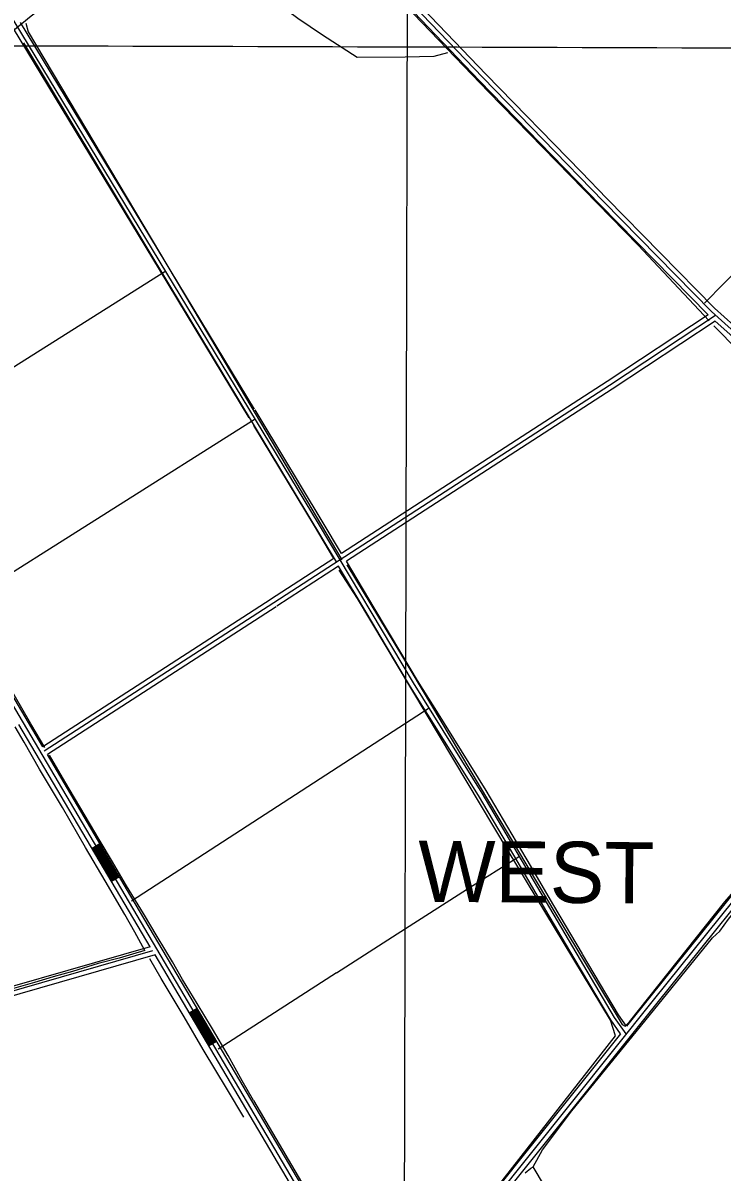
# Model space of a CAD drawing. Extents: x 3161665 to 3199565, y 885729 to 911164.
# Drawn here: x 3190776 to 3193063, y 899568 to 903325 of the extents above; entities that cross this region are included whole.
import ezdxf

# ---------------------------------------------------------------- set-up
doc = ezdxf.new("R2010")
doc.units = 0
for name, color, linetype in [('V-GRID-MAJR', 7, 'Continuous'), ('V-ROAD-CNTR', 7, 'Continuous'), ('V-TOPO-GNAM-IDEN', 7, 'Continuous'), ('V-TOPO-SHOR', 7, 'Continuous')]:
    doc.layers.add(name, color=color, linetype=linetype)

msp = doc.modelspace()

# ---------------------------------------------------------------- linework, layer by layer
at = {"layer": 'V-GRID-MAJR'}
for points in [[(3192003.725, 891123.28), (3192018.711, 897184.122), (3192033.702, 903246.909), (3192048.693, 909309.741), (3192048.698, 909311.64)], [(3165916.244, 903320.984), (3171139.73, 903304.649), (3176363.22, 903289.0750000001), (3181586.7120000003, 903274.26), (3186810.2060000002, 903260.204), (3192033.702, 903246.909), (3197257.2, 903234.373), (3197257.201, 903234.373)]]:
    msp.add_spline(points, degree=3, dxfattribs=at)
at = {"layer": 'V-ROAD-CNTR'}
for p, q in [((3191001.9219592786, 900626.172719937), (3191027.750907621, 900641.4326894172)), ((3191065.5048321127, 900518.5529351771), (3191091.3337804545, 900533.8129046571)), ((3191319.835323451, 900088.0717961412), (3191345.664271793, 900103.3317656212)), ((3191383.417196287, 899980.4510113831), (3191409.2461446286, 899995.7109808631))]:
    msp.add_line(p, q, dxfattribs=at)
for points in [[(3193136.427690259, 902284.703402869), (3193028.538906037, 902381.4832093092), (3192675.297612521, 902740.6674909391), (3192280.886401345, 903146.5026792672), (3191969.064024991, 903471.7050288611), (3191653.387656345, 903798.2553757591), (3191448.8400654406, 904013.4159454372)], [(3192585.6647917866, 902811.3743495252), (3192270.094422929, 903136.084700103), (3191958.258046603, 903461.301049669), (3191864.4462342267, 903558.3448555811)], [(3192601.805759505, 902837.8112966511), (3192291.6783797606, 903156.920658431), (3191979.870003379, 903482.1090080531), (3191890.720181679, 903574.3288236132)], [(3191742.464478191, 901688.5605951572), (3190703.387556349, 903404.2131638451)], [(3191241.5224800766, 902544.6378829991), (3190768.348511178, 903325.9097210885)], [(3191222.3765183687, 902518.3389355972), (3190744.7847832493, 903306.9059227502)], [(3191739.678483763, 899406.931158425), (3190519.1399248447, 901472.8210266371), (3189736.850489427, 902801.7293688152), (3189721.816519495, 902815.3363416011), (3189706.832549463, 902826.8053186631), (3189691.2615806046, 902836.5002992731), (3189663.732635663, 902846.6692789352), (3189640.9896811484, 902851.1652699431), (3189621.3457204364, 902852.2122678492)], [(3193037.842887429, 902393.4141854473), (3192686.023591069, 902751.1534699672), (3192601.805759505, 902837.8112966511)], [(3193017.9589271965, 902370.8502305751), (3192664.5716339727, 902730.1815119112), (3192585.6647917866, 902811.3743495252)], [(3191261.2714405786, 902512.029948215), (3191241.5224800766, 902544.6378829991)], [(3191242.840477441, 902513.5049452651), (3190286.742389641, 901911.0491501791)], [(3191515.718931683, 902033.9929042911), (3191222.3765183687, 902518.3389355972)], [(3191533.828895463, 902062.0008482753), (3191261.2714405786, 902512.029948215)], [(3193133.594695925, 902307.395357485), (3193038.904885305, 902392.3351876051), (3193037.842887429, 902393.4141854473)], [(3193041.520880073, 902369.8382325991), (3193041.431880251, 902368.3732355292), (3192695.371572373, 902139.8906924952), (3192083.597795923, 901743.9034844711), (3191596.287770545, 901428.6271150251)], [(3193017.9589271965, 902370.8502305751), (3192687.163588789, 902152.4456673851), (3192075.4488122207, 901756.496459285), (3191818.587325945, 901590.3147916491)], [(3193041.0268810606, 902350.1302720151), (3192703.579555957, 902127.3357176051), (3192091.746779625, 901731.3105096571), (3191833.974295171, 901564.5388432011)], [(3193127.489708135, 902272.570427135), (3193041.0268810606, 902350.1302720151)], [(3194416.430130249, 902088.035796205), (3194395.813171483, 902064.0138442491), (3194094.432774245, 901690.5445911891), (3193670.406622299, 901164.4136434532), (3192837.941287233, 900129.2457137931), (3192041.401880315, 899133.691704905), (3191996.045971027, 899068.1148360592), (3191962.8320374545, 899020.3219316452)], [(3191555.1478528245, 902026.8019186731), (3191535.124892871, 902059.8618525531)], [(3191536.178890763, 902029.1649139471), (3190567.9548272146, 901418.5071352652)], [(3191729.634503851, 901680.7896106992), (3191531.261900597, 902008.3289556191)], [(3191755.294452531, 901696.3315796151), (3191555.1478528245, 902026.8019186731)], [(3191793.3823763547, 901574.006824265), (3191729.585503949, 901680.8716105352)], [(3192749.890463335, 900019.1959338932), (3192711.8275394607, 900073.3628255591), (3192500.061962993, 900431.570109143), (3192278.893405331, 900806.950358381), (3192053.8188554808, 901167.0206382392), (3191742.464478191, 901688.5605951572)], [(3191818.587325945, 901590.3127916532), (3191755.3434524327, 901696.2495797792)], [(3191793.383376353, 901574.0078242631), (3191585.6717917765, 901439.6240930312)], [(3191808.770345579, 901548.2318758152), (3191606.9037493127, 901417.6301370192)], [(3191898.318166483, 901398.2331758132), (3191808.770345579, 901548.2318758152)], [(3191924.7121136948, 901412.5471471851), (3191833.974295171, 901564.537843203)], [(3191588.1507868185, 901441.228089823), (3190840.4662821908, 900958.4320554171)], [(3193897.4971681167, 901470.0910320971), (3193658.7226456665, 901173.8196246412), (3192826.2403106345, 900138.6316950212), (3192750.6684617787, 900044.1788839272)], [(3190840.4662821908, 900958.4320554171), (3190576.0958109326, 901405.907160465)], [(3191596.287770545, 901428.6271150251), (3190845.3532724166, 900943.7330848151)], [(3191604.424754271, 901416.0261402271), (3190855.737251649, 900932.583107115)], [(3191983.148996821, 901256.134460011), (3191898.318166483, 901398.2331758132)], [(3192015.299932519, 901260.8064506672), (3191924.7121136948, 901412.5471471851)], [(3192100.663761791, 901063.7798447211), (3192041.0178810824, 901159.1996538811), (3191983.148996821, 901256.134460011)], [(3192103.317756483, 901116.132740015), (3192066.6198298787, 901174.8416225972), (3192015.299932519, 901260.8064506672)], [(3192129.6207038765, 901074.0538241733), (3192103.317756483, 901116.132740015)], [(3192105.301752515, 901084.6588029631), (3191131.287700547, 900453.5650651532)], [(3192084.760793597, 901089.2207938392), (3192079.878803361, 901097.030778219)], [(3192395.633171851, 900579.263813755), (3192266.069430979, 900799.166373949), (3192100.663761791, 901063.7798447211)], [(3192404.363154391, 900623.5447251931), (3192291.7173796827, 900814.734342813), (3192129.6207038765, 901074.0538241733)], [(3191192.1945787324, 900304.1163640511), (3190762.6294378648, 901031.1999098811)], [(3191129.0427050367, 900469.9840323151), (3190855.737251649, 900932.583107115)], [(3193282.387398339, 900657.9776563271), (3192849.6422638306, 900119.8597325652), (3192053.4408562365, 899124.728722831), (3192008.372946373, 899059.568853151), (3191980.746001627, 899019.8139326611)], [(3191068.086826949, 900520.0789321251), (3191004.503954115, 900627.6997168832)], [(3191070.6698217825, 900521.6049290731), (3191007.086948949, 900629.2257138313)], [(3191073.252816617, 900523.1309260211), (3191009.669943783, 900630.7517107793)], [(3191075.835811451, 900524.6569229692), (3191012.252938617, 900632.2777077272)], [(3191078.418806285, 900526.1829199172), (3191014.8359334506, 900633.8037046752)], [(3191081.0018011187, 900527.7089168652), (3191017.4189282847, 900635.3297016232)], [(3191083.584795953, 900529.2349138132), (3191020.0019231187, 900636.8556985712)], [(3191086.167790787, 900530.7609107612), (3191022.584917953, 900638.3816955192)], [(3191088.750785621, 900532.2869077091), (3191025.1679127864, 900639.9076924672)], [(3192425.187112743, 900588.2007958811), (3192404.363154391, 900623.5447251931)], [(3191801.9293592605, 900218.4735353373), (3191802.167358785, 900218.5305352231), (3192000.1189628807, 900346.3232796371), (3192227.166508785, 900491.6669889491), (3192400.740161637, 900600.1447719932)], [(3192579.7728035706, 900267.2614377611), (3192487.1439888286, 900423.946124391), (3192395.633171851, 900579.263813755)], [(3192606.1577508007, 900281.5804091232), (3192512.9799371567, 900439.1940938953), (3192425.187112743, 900588.2007958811)], [(3191414.459134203, 899986.8869985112), (3191129.0427050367, 900469.9840323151)], [(3191199.258564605, 900290.5393912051), (3189753.322456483, 899874.9912223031), (3188338.963285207, 899469.7420328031), (3187767.7604276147, 899299.4433734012)], [(3191192.1945787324, 900304.1163640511), (3189749.185464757, 899889.4091934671), (3188334.754293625, 899484.1400040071), (3187779.584403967, 899318.6213350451)], [(3191207.958547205, 900277.4334174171), (3189757.459448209, 899860.5732511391), (3188343.172276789, 899455.344061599), (3187797.158368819, 899292.555387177)], [(3191701.2895605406, 899442.4200874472), (3191207.958547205, 900277.4334174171)], [(3192750.6684617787, 900044.1788839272), (3192724.439514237, 900081.5038092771), (3192606.816749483, 900280.4654113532)], [(3192731.147500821, 900019.7799327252), (3192699.215564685, 900065.2218418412), (3192579.7728035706, 900267.2614377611)], [(3191801.9293592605, 900218.4735353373), (3191414.935133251, 899969.7580327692)], [(3191386.000191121, 899981.9770083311), (3191322.417318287, 900089.5977930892)], [(3191388.583185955, 899983.5030052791), (3191325.000313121, 900091.1237900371)], [(3191391.166180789, 899985.0290022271), (3191327.583307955, 900092.6497869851)], [(3191393.749175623, 899986.5549991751), (3191330.166302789, 900094.1757839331)], [(3191396.332170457, 899988.0809961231), (3191332.7492976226, 900095.7017808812)], [(3191398.9151652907, 899989.6069930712), (3191335.3322924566, 900097.2277778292)], [(3191401.4981601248, 899991.132990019), (3191337.9152872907, 900098.7537747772)], [(3191404.081154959, 899992.658986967), (3191340.4982821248, 900100.2797717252)], [(3191406.664149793, 899994.1849839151), (3191343.0812769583, 900101.8057686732)], [(3192731.147500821, 900019.7799327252), (3192029.3629043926, 899142.654686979), (3191983.718995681, 899076.6608189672), (3191964.1380348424, 899048.4868753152)], [(3191727.175508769, 899457.5820571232), (3191414.459134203, 899986.8869985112)]]:
    msp.add_lwpolyline(points, dxfattribs=at)
at = {"layer": 'V-TOPO-SHOR'}
for points in [[(3193020.8982089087, 902350.5069598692), (3192788.6407917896, 902598.0358985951), (3192299.262151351, 903100.2568733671), (3192054.5767374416, 903353.1444629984), (3191662.723873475, 903757.4099672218), (3191549.2471462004, 903874.94871926), (3191527.9766075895, 903899.8750264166)], [(3191358.281000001, 903773.7419999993), (3191218.054000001, 903666.8859999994), (3191059.410000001, 903543.6209999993), (3190885.285000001, 903410.6649999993), (3190802.576000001, 903346.8469999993), (3190772.151000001, 903321.6829999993), (3190736.496000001, 903292.3269999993), (3190676.821000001, 903244.1069999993), (3190572.393000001, 903160.8289999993), (3190442.388000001, 903056.1989999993), (3190429.795000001, 903046.2929999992), (3190407.933000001, 903032.4159999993), (3190360.563000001, 903006.6189999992), (3190280.936000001, 902967.0289999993), (3190242.680000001, 902949.2439999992), (3190204.632000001, 902933.5749999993), (3190088.975000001, 902889.6559999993), (3189979.864000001, 902845.8779999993), (3189944.729000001, 902833.2639999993), (3189851.8740000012, 902800.5179999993), (3189824.263000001, 902790.1539999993), (3189805.723000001, 902782.4099999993), (3189794.121000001, 902775.7679999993), (3189784.794000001, 902765.2559999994)], [(3192164.4816818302, 903227.6165634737), (3192120.026781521, 903215.2745054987), (3192026.7230541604, 903212.8139333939), (3191869.4475522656, 903212.271090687), (3191755.873167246, 903285.3822865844), (3191675.1341575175, 903339.7616421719), (3191553.603828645, 903431.5499900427), (3191424.070680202, 903520.6902629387), (3191345.0853348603, 903564.4030987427), (3191284.726359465, 903592.9695492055)], [(3190785.655420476, 903323.9457277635), (3190792.7013285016, 903295.496466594), (3191437.191509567, 902213.5964044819), (3191819.6315104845, 901569.4416286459)], [(3193875.148000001, 903276.8049999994), (3193839.295000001, 903239.6749999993), (3193789.539000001, 903191.9239999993), (3193739.138000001, 903140.0649999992), (3193700.597000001, 903103.4979999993), (3193645.610000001, 903049.6949999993), (3193591.211000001, 902993.1409999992), (3193540.687000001, 902944.6339999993), (3193498.133000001, 902902.0049999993), (3193431.156000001, 902835.1929999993), (3193376.157000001, 902779.8639999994), (3193316.404000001, 902720.9189999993), (3193259.705000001, 902662.7089999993), (3193193.489000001, 902595.7369999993), (3193128.216000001, 902532.2629999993), (3193069.841000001, 902474.2189999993), (3193006.079000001, 902409.0579999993)], [(3191801.8448627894, 901562.3722827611), (3191392.822548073, 902240.3505959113), (3191256.4817765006, 902466.3433669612), (3190778.406384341, 903259.9856721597)], [(3193884.4055665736, 901465.3847709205), (3193442.911029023, 901923.0727191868), (3193036.856972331, 902334.4778828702)], [(3191835.5902739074, 901553.4125516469), (3192017.971638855, 901252.6799222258), (3192519.0438898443, 900411.0050743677), (3192736.8344851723, 900049.7728423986), (3192745.7082774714, 900044.4220041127), (3192759.956345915, 900058.6075715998), (3193071.812533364, 900450.6635636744), (3193239.2820259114, 900642.223413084), (3193392.5659509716, 900848.0313309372), (3193551.185089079, 901055.6046321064), (3193863.01783867, 901436.9980107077)], [(3192714.5406277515, 900013.3910752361), (3192697.769486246, 900064.0755991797), (3192363.1120241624, 900617.4926901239), (3191870.8901276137, 901443.1540862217), (3191810.6717793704, 901535.6962175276)], [(3190847.587000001, 900955.2269999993), (3190801.343000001, 901033.3339999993), (3190746.586000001, 901128.3429999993), (3190692.701000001, 901215.6289999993)], [(3191174.802000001, 900292.2589999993), (3191141.754000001, 900351.5629999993), (3191109.383000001, 900410.2119999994), (3191045.141000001, 900519.5029999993), (3190981.039000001, 900628.9359999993), (3190905.456000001, 900759.0899999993), (3190830.544000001, 900885.4519999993), (3190779.741000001, 900973.1619999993), (3190750.385000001, 901022.8029999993)], [(3191529.919000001, 899801.7179999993), (3191492.910000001, 899865.6049999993), (3191447.289000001, 899948.3839999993), (3191395.630000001, 900036.2369999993), (3191346.032000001, 900118.6949999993), (3191298.039000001, 900197.4019999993), (3191264.722000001, 900255.1799999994), (3191215.009000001, 900338.1079999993), (3191170.375000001, 900412.8129999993), (3191114.9990000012, 900503.7339999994), (3191068.405000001, 900581.9589999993), (3191024.924000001, 900654.6669999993), (3190961.845000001, 900761.7839999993), (3190913.066000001, 900844.3529999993), (3190862.562000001, 900930.5589999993)], [(3192418.5553117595, 899565.3212056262), (3192437.2480889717, 899580.3855584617), (3192445.254814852, 899584.8107356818), (3192475.5866486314, 899639.8344980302), (3192519.252608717, 899697.4946164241), (3192571.8314242, 899767.5749189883), (3192782.0998104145, 900026.5709022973), (3193031.5699163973, 900333.4627074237), (3193056.4962235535, 900354.7332460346), (3193084.1292003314, 900394.6574987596), (3193257.87128592, 900610.1945564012), (3193277.4545674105, 900626.1455072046), (3193282.7819678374, 900624.3566860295), (3193296.092656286, 900616.3304286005), (3193468.9792600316, 900442.6820944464), (3193709.219965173, 900188.9157194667), (3193876.790887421, 900022.3875132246), (3193933.5292510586, 899963.6181372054), (3193946.8282205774, 899950.2605730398)], [(3191174.802000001, 900292.2589999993), (3191134.139000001, 900279.6129999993), (3191090.556000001, 900267.2219999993), (3191022.378000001, 900249.0689999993), (3190937.540000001, 900223.5689999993), (3190875.092000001, 900205.7209999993), (3190813.926000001, 900187.2769999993), (3190722.186000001, 900161.1319999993)], [(3191498.638000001, 899746.6799999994), (3191445.472000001, 899836.0629999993), (3191365.993000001, 899967.7409999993), (3191303.151000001, 900074.8559999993), (3191228.181000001, 900200.0679999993), (3191190.947000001, 900264.8939999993)], [(3191967.8683489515, 899074.9407310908), (3192304.6508435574, 899488.2672617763), (3192714.5406277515, 900013.3910752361)], [(3191529.919000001, 899801.7179999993), (3191946.5821851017, 899092.7586292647), (3191967.8683489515, 899074.9407310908), (3191962.501885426, 899058.9585298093)], [(3192762.168598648, 899043.8724235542), (3192617.887508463, 899295.6507555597), (3192445.254814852, 899584.8107356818)]]:
    msp.add_lwpolyline(points, dxfattribs=at)

# ---------------------------------------------------------------- texts
at = {"layer": 'V-TOPO-GNAM-IDEN'}
msp.add_text('WEST', height=199.99959800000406, rotation=359.5660400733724, dxfattribs=at).set_placement((3192068.2876879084, 900451.451764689))

doc.saveas('drawing.dxf')
